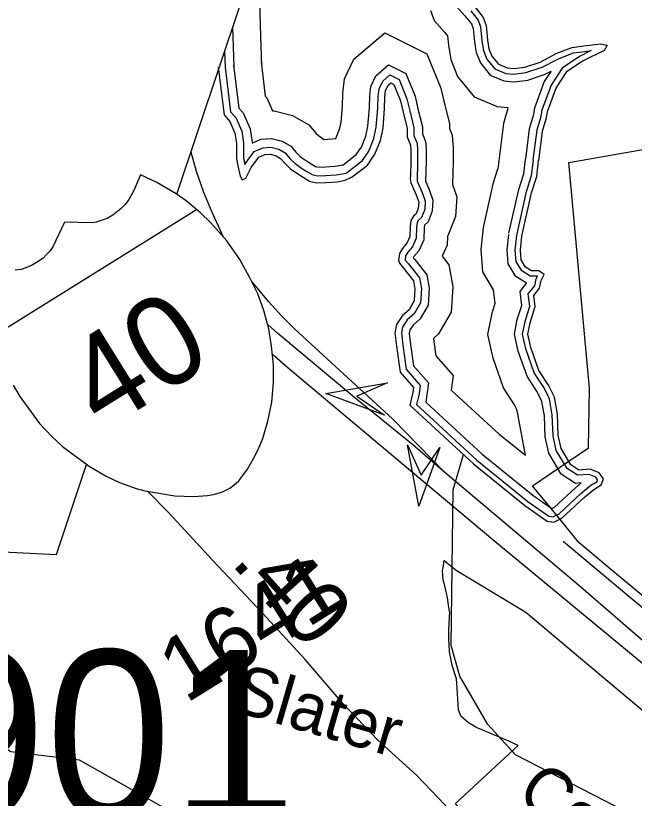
# Model space of a CAD drawing. Extents: x 2001466 to 31450019, y -30647475 to 847247.
# Drawn here: x 2050281 to 2052692, y 769731 to 772781 of the extents above; entities that cross this region are included whole.
import ezdxf

# ---------------------------------------------------------------- set-up
doc = ezdxf.new("R2010")
doc.units = 0
for name, color, linetype in [('Exist Boundary Political City Limit New', 7, 'Continuous'), ('Exist Boundary Political CountyLine', 7, 'Continuous'), ('Exist Hydrographic Buffer Line', 7, 'Continuous'), ('Exist Hydrographic Creek Single Shore', 7, 'Continuous'), ('Exist Hydrographic Lake Shore', 7, 'Continuous'), ('Exist Hydrographic Misc Water Feature', 7, 'Continuous'), ('Exist Road Non-System Type 51', 7, 'Continuous'), ('Exist Road Non-System Type 51 Label', 7, 'Continuous'), ('Exist Road Primary Interstate Divided Center Attributed', 7, 'Continuous'), ('Exist Road Primary Interstate Ramp 1 Lane Attributed', 7, 'Continuous'), ('Exist Road Primary Interstate Shield CELL', 7, 'Continuous'), ('Exist Road Primary Interstate Shield Number Label', 7, 'Continuous'), ('Exist Road Primary Interstate Structure Cantilever Sign Attributed CELL', 7, 'Continuous'), ('Exist Road Primary Interstate Structure Cantilever Sign Number Label', 7, 'Continuous'), ('Exist Road Primary Interstate Structure Ovrhead Sign Attributed CELL', 7, 'Continuous'), ('Exist Road Secondary Mileage Hundredths English Label', 7, 'Continuous'), ('Exist Road Secondary Type 51 Attributed', 7, 'Continuous'), ('Exist Road Secondary Type 51 Label', 7, 'Continuous'), ('Exist Road Secondary Type 51 Number Label', 7, 'Continuous'), ('Map Preparation Boundary City Limit Buffer Line', 7, 'Continuous')]:
    doc.layers.add(name, color=color, linetype=linetype)

msp = doc.modelspace()

# ---------------------------------------------------------------- linework, layer by layer
at = {"layer": 'Exist Boundary Political City Limit New'}
msp.add_lwpolyline([(2052850.2, 770414.8), (2052607.1, 770617.8), (2052474.8, 770727.8), (2052356.8, 770873.9), (2052317.2, 770921.7), (2052294.5, 770949.2), (2052513.2, 771096.7), (2052516.2, 771329.8), (2052510.4, 771399.1), (2052436.6, 772208.8), (2052650.4, 772246.1), (2052883.2, 772285.9)], dxfattribs=at)
at = {"layer": 'Exist Boundary Political CountyLine'}
for points in [[(2050909, 772084.9), (2052490.3, 776806.1), (2053255.4, 779070)], [(2050439.2, 770682), (2050556.2, 771031.4)], [(2027743, 770860.1), (2032512.5, 770820), (2036992.3, 770745.1), (2042490.6, 770640.9), (2045862.5, 770603.7), (2047082.9, 770803.2), (2048958.4, 770754.9), (2050439.2, 770682)]]:
    msp.add_lwpolyline(points, dxfattribs=at)
at = {"layer": 'Exist Hydrographic Buffer Line'}
for points in [[(2051259.3, 773130.7), (2051249.4, 773076.4), (2051234.2, 772939.8), (2051230.4, 772831.7), (2051234.4, 772701), (2051238.5, 772585.6)], [(2052000.4, 772814.9), (2052031.6, 772780.2), (2052056.7, 772748.2), (2052063.1, 772730.6), (2052068.3, 772678.5), (2052075.2, 772637.2), (2052091.6, 772596.2), (2052130.3, 772548.9), (2052183, 772526.9), (2052222.2, 772522.5), (2052275.9, 772529.7), (2052344.1, 772552.5), (2052367.9, 772564.9), (2052340.4, 772523.6), (2052302.8, 772420.2), (2052296.8, 772390.2), (2052282.1, 772340), (2052267.4, 772222.1)], [(2051896.9, 772801.1), (2051911, 772761.6), (2051953.4, 772714.5), (2051963.4, 772701.7), (2051967, 772665), (2051976.3, 772609.5), (2052002.6, 772543.8), (2052067.4, 772464.5), (2052157.2, 772427), (2052199.1, 772422.4), (2052197.6, 772414.7), (2052181.8, 772360.9), (2052159.7, 772184.2)], [(2052054.2, 772799.2), (2052082.8, 772762.7), (2052092.1, 772737.3), (2052097.6, 772682.3), (2052103.8, 772645.2), (2052117.3, 772611.4), (2052148.4, 772573.3), (2052190.5, 772555.8), (2052221.8, 772552.3), (2052269.2, 772558.6), (2052332.5, 772579.7), (2052398.4, 772614.1), (2052454.4, 772635.4), (2052497.4, 772640.8), (2052523, 772644.2), (2052477.8, 772621.6), (2052410.5, 772575.7), (2052366.9, 772510.2), (2052331.3, 772412.3), (2052325.5, 772383.1), (2052311.1, 772334), (2052296.6, 772218.3)], [(2051125.4, 772730.9), (2051126.4, 772697.5), (2051130.6, 772581.8)], [(2051528.1, 772301.8), (2051544.5, 772342.3), (2051549.3, 772365.1), (2051554, 772427.2), (2051555.6, 772477.5), (2051562.6, 772533.9), (2051598.7, 772611.2), (2051718.6, 772714), (2051883, 772631.8), (2051937.5, 772498.3), (2051950.2, 772442), (2051970.6, 772360.5), (2051970.6, 772340.8), (2051981.1, 772314.9), (2051985, 772264.1), (2051985, 772210.8), (2051982.7, 772122.3)], [(2051094.6, 772639), (2051096.7, 772580.5)], [(2051236.7, 772600.4), (2051253.3, 772467.1), (2051259, 772460.7), (2051281.2, 772409.8), (2051287.9, 772410.2), (2051360, 772392.2), (2051423, 772355.3), (2051451.4, 772321.9), (2051460.1, 772313.6), (2051473.2, 772304), (2051482.1, 772298.6), (2051528.1, 772301.8)], [(2051096.7, 772580.5), (2051118.4, 772406.1), (2051138.4, 772383.6), (2051161.5, 772330.7), (2051168, 772285.4), (2051168, 772226.4), (2051173.1, 772200.7), (2051173.2, 772200.5), (2051174.6, 772203.6), (2051210.6, 772250.8), (2051244.5, 772265.7), (2051275.1, 772267.7), (2051306.1, 772260), (2051330.8, 772245.5), (2051348.7, 772224.4), (2051369.5, 772204.8), (2051394.7, 772186.3), (2051415.2, 772174), (2051436.5, 772161.5), (2051456.4, 772156.2), (2051489.6, 772157.5), (2051529.6, 772160.2), (2051568.9, 772167.4)], [(2051129.9, 772587.1), (2051150.6, 772420.7), (2051167.2, 772402), (2051194.3, 772340), (2051201.7, 772287.8), (2051201.7, 772283.8), (2051236.4, 772298.9), (2051278.2, 772301.7), (2051319, 772291.5), (2051352.8, 772271.7), (2051373.2, 772247.6), (2051391.2, 772230.8), (2051413.4, 772214.4), (2051432.4, 772203), (2051449.6, 772192.9), (2051460.2, 772190.1), (2051487.8, 772191.2), (2051525.4, 772193.8), (2051556.4, 772199.4)], [(2051556.4, 772199.4), (2051607.9, 772239.6), (2051628, 772268.7), (2051645.3, 772311.4), (2051653.5, 772350.2), (2051658.9, 772421.6), (2051660.4, 772469.4), (2051664.8, 772504.5), (2051684.2, 772546.3), (2051734, 772588.9), (2051800.7, 772555.6), (2051837, 772466.7), (2051848.1, 772417.7), (2051865.6, 772347.6), (2051865.6, 772320.1), (2051877.7, 772290.5), (2051880, 772260.1), (2051880, 772212.2), (2051878, 772135.6)], [(2051568.9, 772167.4), (2051632.2, 772216.8), (2051657.1, 772253), (2051676.9, 772301.7), (2051686.1, 772345.5), (2051691.8, 772419.8), (2051693.2, 772466.8), (2051696.8, 772495.3), (2051711.1, 772525.9), (2051738.8, 772549.7), (2051774.9, 772531.7), (2051805.5, 772456.8), (2051816.1, 772410.1), (2051832.7, 772343.6), (2051832.7, 772313.7), (2051845.3, 772282.8), (2051847.1, 772258.8), (2051847.1, 772212.6), (2051845.1, 772136.4)], [(2052203.1, 771933.3), (2052241.2, 772103.4), (2052260.6, 772164.5), (2052267.3, 772221.7)], [(2052233.1, 771924.2), (2052271.4, 772095.2), (2052291.4, 772157.9), (2052298.4, 772218)], [(2052103.4, 771955.7), (2052142.5, 772130.1), (2052159.7, 772184.2)], [(2051845.1, 772136.4), (2051864.5, 772092), (2051876.7, 772057.3), (2051874.7, 772025), (2051862.3, 771994.2), (2051850.8, 771983.6), (2051845.2, 771974.1), (2051843.1, 771957.1), (2051841.5, 771914.3), (2051826.5, 771880.4), (2051808.3, 771859.2), (2051800.3, 771845.2), (2051799.6, 771840.5), (2051798.6, 771829.5), (2051799, 771827.7), (2051811.4, 771813.1), (2051854.6, 771758.6), (2051862.1, 771717.6), (2051858.6, 771662.2), (2051833.3, 771618.8), (2051806.7, 771595.2), (2051788.3, 771567.5), (2051784.1, 771544.4), (2051789.4, 771496.4), (2051802.8, 771402.9), (2051857.5, 771340.2), (2051852.9, 771307.4), (2051843.1, 771265.7)], [(2051878, 772135.6), (2051892.3, 772102.9), (2051906.8, 772061.5), (2051904.1, 772018.4), (2051887.5, 771976.8), (2051874.3, 771964.7), (2051874, 771964.3), (2051872.8, 771954.7), (2051871.1, 771907.4), (2051851.9, 771864.3), (2051832.7, 771841.9), (2051830.1, 771837.2), (2051834.5, 771832), (2051882.6, 771771.3), (2051892.1, 771719.3), (2051887.9, 771653.3), (2051856.7, 771599.7), (2051829.4, 771575.4), (2051816.5, 771556.1), (2051814.2, 771543.4), (2051819, 771500.1), (2051831.1, 771415.9), (2051889, 771349.5), (2051878.4, 771275.2)], [(2051982.7, 772122.3), (2051999.5, 772074.3), (2051994.8, 771998), (2051964.9, 771923.3), (2051963.4, 771921.9), (2051962.1, 771886.4), (2051942.9, 771843), (2051968.8, 771810.3), (2051984.3, 771724.7), (2051978.2, 771625.9), (2051928.6, 771540.9), (2051908.8, 771523.2), (2051910.1, 771511.7), (2051918, 771455.7), (2051985.8, 771378.2), (2051977.7, 771321.6)], [(2051977.7, 771321.6), (2052165, 771149.5), (2052267.5, 771068), (2052238.3, 771221.5), (2052234.1, 771246), (2052224.8, 771264.6), (2052182.1, 771330.4), (2052141.1, 771445.9), (2052120.5, 771538.4), (2052137.2, 771621.7), (2052149.6, 771660.9), (2052142.8, 771712.4), (2052101.1, 771782), (2052094.3, 771869.3), (2052103.4, 771955.7)], [(2051843.1, 771265.7), (2052078.3, 771049.4), (2052276.9, 770887.6), (2052358.8, 770830.2), (2052374.2, 770828.5), (2052398, 770839.3), (2052482.7, 770918.5), (2052522, 770951.7), (2052546.3, 770966.2), (2052548.6, 770972.5), (2052541.1, 770982.4), (2052515.9, 770993), (2052470.6, 770990), (2052429.2, 771016.4), (2052387.5, 771086.9), (2052374.8, 771143.9), (2052371.9, 771225.4), (2052361.1, 771287.7), (2052339.8, 771330.4), (2052301.5, 771389.3), (2052268.5, 771482.4), (2052255.7, 771539.9), (2052265.5, 771588.5), (2052284.7, 771649), (2052278.4, 771696.4), (2052303.8, 771728.3), (2052309.1, 771755.1), (2052314.2, 771765.2), (2052313.2, 771766), (2052285, 771766), (2052252.8, 771786.1), (2052230.6, 771823.2), (2052227.2, 771867.4), (2052233.1, 771924.2)], [(2051878.4, 771275.2), (2052098.6, 771072.8), (2052295.5, 770912.3), (2052369.7, 770860.3), (2052380.6, 770865.3), (2052462.2, 770941.5), (2052484, 770959.9), (2052462.6, 770958.5), (2052406.4, 770994.3), (2052358.4, 771075.5), (2052344.1, 771140), (2052341.2, 771222.2), (2052331.5, 771278), (2052313, 771315), (2052273.6, 771375.6), (2052238.8, 771473.9), (2052224.2, 771539.5), (2052235.5, 771596.3), (2052253.2, 771651.8), (2052246, 771705.4), (2052271.9, 771737.8), (2052230.2, 771763.8), (2052200.4, 771813.6), (2052196.2, 771867.8), (2052202.5, 771927.4)]]:
    msp.add_lwpolyline(points, dxfattribs=at)
at = {"layer": 'Exist Hydrographic Creek Single Shore'}
msp.add_lwpolyline([(2053120, 769186.5), (2052771.1, 769493.3), (2052619.9, 769699.8), (2052228.1, 769901.4), (2052120, 770018.5), (2052010.9, 770207.7), (2051978.1, 770326.5), (2051985.1, 770933.3), (2052025.9, 771070.3)], dxfattribs=at)
at = {"layer": 'Exist Hydrographic Lake Shore'}
for points in [[(2052070.9, 772813.3), (2052102.2, 772773.4), (2052113.5, 772742.1), (2052119.2, 772685.2), (2052124.9, 772651.1), (2052136.3, 772622.6), (2052161.9, 772591.3), (2052196, 772577.1), (2052221.6, 772574.3), (2052264.3, 772579.9), (2052324, 772599.9), (2052389.4, 772634), (2052449.1, 772656.8), (2052494.6, 772662.5), (2052560, 772671), (2052585.6, 772665.3), (2052574.2, 772645.4), (2052488.9, 772602.7), (2052426.4, 772560), (2052386.5, 772500.3), (2052352.4, 772406.4), (2052346.7, 772377.9), (2052332.5, 772329.5), (2052318.3, 772215.7)], [(2051069.6, 772579.6), (2051092.6, 772394.4), (2051115.4, 772368.8), (2051135.3, 772323.3), (2051141, 772283.4), (2051141, 772223.7), (2051146.7, 772195.2), (2051155.2, 772155.4), (2051163.7, 772141.2), (2051178, 772146.9), (2051197.9, 772189.5), (2051227.9, 772228.9), (2051251, 772239), (2051272.7, 772240.5), (2051295.8, 772234.7), (2051313.2, 772224.5), (2051329.1, 772205.7), (2051352.2, 772184), (2051379.7, 772163.8), (2051401.4, 772150.7), (2051426, 772136.3), (2051453.5, 772129), (2051491.1, 772130.5), (2051533, 772133.4), (2051564.8, 772139.2), (2051592.3, 772152.2)], [(2051592.3, 772152.2), (2051651.6, 772198.5), (2051680.5, 772240.5), (2051702.2, 772294), (2051712.3, 772341.8), (2051718.1, 772418.4), (2051719.5, 772464.8), (2051722.4, 772487.9), (2051732.6, 772509.6), (2051742.7, 772518.3), (2051754.2, 772512.5), (2051780.3, 772448.8), (2051790.4, 772404), (2051806.3, 772340.3), (2051806.3, 772308.5), (2051819.3, 772276.6), (2051820.8, 772257.8), (2051820.8, 772213), (2051819.3, 772158), (2051817.9, 772145)], [(2052253.2, 771922.1), (2052290.8, 772090), (2052311, 772153.6), (2052318.3, 772215.7)], [(2051817.9, 772145), (2051820.8, 772129), (2051841, 772082.7), (2051851.1, 772053.8), (2051849.7, 772030.6), (2051841, 772008.9), (2051830.9, 771999.7), (2051820.8, 771982.3), (2051817.9, 771959.2), (2051816.4, 771920.1), (2051804.9, 771894), (2051787.5, 771873.8), (2051775.9, 771853.5), (2051774.5, 771843.4), (2051773, 771827.5), (2051775.9, 771815.9), (2051791.8, 771797.1), (2051830.9, 771747.9), (2051836.7, 771716.1), (2051833.8, 771669.8), (2051813.5, 771635), (2051787.5, 771611.9), (2051764.4, 771577.1), (2051758.6, 771545.3), (2051764.4, 771493.2), (2051778.8, 771391.9), (2051830.9, 771332.3), (2051828, 771312), (2051816.4, 771262.8)], [(2051816.4, 771262.8), (2052065.2, 771034.2), (2052264.7, 770871.6), (2052351.5, 770810.8), (2052377.5, 770807.9), (2052409.3, 770822.4), (2052496.1, 770903.4), (2052533.7, 770935.2), (2052562.6, 770952.6), (2052571.3, 770975.8), (2052554, 770998.9), (2052519.3, 771013.4), (2052475.9, 771010.5), (2052444.1, 771030.7), (2052406.5, 771094.4), (2052394.9, 771146.5), (2052392, 771227.5), (2052380.4, 771294.1), (2052357.3, 771340.4), (2052319.7, 771398.3), (2052287.9, 771488), (2052276.3, 771540.1), (2052285, 771583.5), (2052305.2, 771647.2), (2052299.4, 771690.6), (2052322.6, 771719.5), (2052328.4, 771748.5), (2052339.9, 771771.6), (2052319.7, 771786.1), (2052290.8, 771786.1), (2052267.6, 771800.6), (2052250.3, 771829.5), (2052247.4, 771867.1), (2052253.2, 771922.1)]]:
    msp.add_lwpolyline(points, dxfattribs=at)
at = {"layer": 'Exist Hydrographic Misc Water Feature'}
msp.add_lwpolyline([(2050854, 769696.6), (2050529, 769880.5), (2050262.1, 769912.1), (2049995.1, 770078.4), (2049837, 770111.1), (2049728.1, 770179), (2049378.1, 770212.4), (2049278, 770335.9), (2049086.1, 770428.4), (2048953, 770545.9), (2048822.1, 770591.7)], dxfattribs=at)
at = {"layer": 'Exist Road Non-System Type 51'}
msp.add_lwpolyline([(2053591.7, 769901.3), (2053519.6, 769832.1), (2053476.4, 769841.6), (2053460.6, 769852), (2053393.8, 769909.3), (2053287.7, 769999.5), (2053044, 770210.5), (2052764.6, 770438.2), (2052534.5, 770630.9), (2052414.6, 770731.4)], dxfattribs=at)
at = {"layer": 'Exist Road Primary Interstate Divided Center Attributed'}
for points in [[(2051952.8, 771000.9), (2051828.3, 771108.4), (2051602.6, 771292.1), (2051302.2, 771542.1), (2051263, 771576.8)], [(2051280.5, 771463.7), (2051342.7, 771408.9), (2051859.4, 770974.5), (2052148.1, 770733.1), (2052822.2, 770176.2), (2053110.3, 769937.8), (2053522.9, 769588)], [(2053264.1, 769886.9), (2053068.4, 770048.1), (2052473.4, 770561.8), (2051952.8, 771000.9)]]:
    msp.add_lwpolyline(points, dxfattribs=at)
at = {"layer": 'Exist Road Primary Interstate Ramp 1 Lane Attributed'}
for points in [[(2051091.1, 771917.2), (2051043.5, 772020.8), (2051013.4, 772091.9), (2050984.9, 772173.6), (2050964, 772248.9)], [(2051952.8, 771000.9), (2051748.9, 771209.6), (2051479.2, 771457.5), (2051365.9, 771561.7), (2051316.8, 771610.7), (2051267.8, 771665.8), (2051200.3, 771745.3)]]:
    msp.add_lwpolyline(points, dxfattribs=at)
at = {"layer": 'Exist Road Primary Interstate Shield CELL'}
msp.add_line((2050196.5, 771534.2), (2050985.1, 772025.4), dxfattribs=at)
msp.add_lwpolyline([(2050270.6, 771341.4), (2050296.7, 771296.8), (2050372.9, 771192.3), (2050421.2, 771141.4), (2050462.9, 771101.9), (2050566.9, 771025.2), (2050632.9, 770987.1), (2050684.6, 770962.3), (2050749.9, 770939.1), (2050783.5, 770929.4), (2050901, 770910.3), (2050973.4, 770907.2), (2051027.6, 770910.6), (2051051.2, 770915.2), (2051086.2, 770925.5), (2051115.6, 770939.5), (2051130.7, 770951), (2051149.7, 770968.7), (2051166.5, 770988.7), (2051183.8, 771014.2), (2051207, 771055.9), (2051225.1, 771090.2), (2051244.2, 771132.7), (2051263.4, 771200.6), (2051278.6, 771274.7), (2051284.8, 771351.7), (2051285.2, 771420.3), (2051277.4, 771493.5), (2051267.5, 771560.2), (2051248.3, 771631.5), (2051224, 771697.1), (2051192.4, 771761.4), (2051154.5, 771831.1), (2051102.9, 771903.9), (2051041.6, 771973.1), (2050999.2, 772013.5), (2050944.6, 772059.5), (2050906.4, 772086.7), (2050830.4, 772130), (2050767.3, 772160.4), (2050741.3, 772099), (2050721.2, 772064.3), (2050707.9, 772044.5), (2050691.3, 772029), (2050659.1, 772003.1), (2050636.6, 771990.5), (2050613.5, 771982.4), (2050594, 771975.5), (2050575.7, 771973.6), (2050470.4, 771975.4), (2050425.4, 771880), (2050414.2, 771863), (2050400.1, 771849.6), (2050387.3, 771835.6), (2050362.4, 771818.3), (2050342.4, 771806.7), (2050320, 771797.7), (2050302, 771791.2), (2050278.7, 771788.7)], dxfattribs=at)
at = {"layer": 'Exist Road Primary Interstate Structure Cantilever Sign Attributed CELL'}
msp.add_lwpolyline([(2051933.5, 771098.6), (2051851.2, 770869.1), (2051807.7, 771109), (2051861.2, 770990.6)], close=True, dxfattribs=at)
at = {"layer": 'Exist Road Primary Interstate Structure Ovrhead Sign Attributed CELL'}
msp.add_lwpolyline([(2051717.9, 771224.4), (2051489.3, 771309.1), (2051729.7, 771350), (2051610.7, 771297.8)], close=True, dxfattribs=at)
at = {"layer": 'Exist Road Secondary Type 51 Attributed'}
msp.add_lwpolyline([(2052648, 768536.4), (2052493.5, 768795.6), (2052270.6, 769216), (2052083.9, 769549.4), (2052041.3, 769610.6), (2051952.8, 769705.6), (2051843.3, 769819.9), (2051692.1, 769958.4), (2051556.9, 770100.1), (2051408.4, 770272.5), (2051243.4, 770451.2), (2051047.1, 770659), (2050879.3, 770841.8), (2050794.4, 770927.6)], dxfattribs=at)
at = {"layer": 'Map Preparation Boundary City Limit Buffer Line'}
for points in [[(2052850.2, 770414.8), (2052607.1, 770617.8), (2052474.8, 770727.8), (2052356.8, 770873.9), (2052317.2, 770921.7), (2052294.5, 770949.2), (2052513.2, 771096.7), (2052516.2, 771329.8), (2052510.4, 771399.1), (2052436.6, 772208.8), (2052650.4, 772246.1), (2052883.2, 772285.9)], [(2052202, 769954.3), (2052178.1, 769964.4), (2052092.2, 770000.9), (2052084.5, 770004.1), (2052074.1, 770008.6), (2052045, 770025.6), (2052017, 770049.8), (2052013.1, 770059.9), (2052006.8, 770076.2), (2051999.2, 770179.9), (2051998, 770197.1), (2051996.9, 770200.7), (2051981, 770249.1), (2051971.5, 770302.5), (2051969.5, 770332.2), (2051968.5, 770348.4), (2051969, 770378.2), (2051969.8, 770419), (2051970.6, 770430.8), (2051970.9, 770433), (2051971.5, 770440.9), (2051972.5, 770454.6), (2051970.5, 770466.9), (2051967.5, 770484.6), (2051964.4, 770503.5), (2051961.6, 770519.9), (2051958.9, 770536.1), (2051952.9, 770559.9), (2051947, 770583), (2051944.6, 770618.5), (2051946.2, 770629.1), (2051950.8, 770658.1), (2051958.2, 770651.9), (2051996.6, 770620.1), (2052065.8, 770578.9), (2052268.2, 770456.9), (2052588.9, 770188), (2052813, 770000)], [(2052060.2, 769631.5), (2052052.9, 769641.1), (2052045.5, 769650.7), (2052037.9, 769660.2), (2052030.2, 769669.6), (2052022.5, 769678.9), (2052014.6, 769688.2), (2052006.6, 769697.4), (2051998.6, 769706.5), (2051994.9, 769710.7), (2052222.1, 769921.2), (2052223.8, 769922.7), (2052239.4, 769937.1), (2052202, 769954.3)]]:
    msp.add_lwpolyline(points, dxfattribs=at)

# ---------------------------------------------------------------- texts
at = {"layer": 'Exist Road Non-System Type 51 Label'}
msp.add_text('Copley', height=190, rotation=324.9074, dxfattribs=at).set_placement((2052225.2, 769730.2))
at = {"layer": 'Exist Road Primary Interstate Shield Number Label'}
msp.add_text('40', height=350, rotation=31.918, dxfattribs=at).set_placement((2050619.5, 771157.7))
at = {"layer": 'Exist Road Primary Interstate Structure Cantilever Sign Number Label'}
msp.add_text('L901', height=656.17, dxfattribs=at).set_placement((2049422.8, 769652.9))
at = {"layer": 'Exist Road Secondary Mileage Hundredths English Label'}
msp.add_text('.40', height=250, rotation=311.8662, dxfattribs=at).set_placement((2051115.2, 770647.7))
at = {"layer": 'Exist Road Secondary Type 51 Label'}
msp.add_text('Slater', height=190, rotation=343.7842, dxfattribs=at).set_placement((2051115.9, 770075.8))
at = {"layer": 'Exist Road Secondary Type 51 Number Label'}
msp.add_text('1641', height=250, rotation=31.918, dxfattribs=at).set_placement((2050943.5, 770098.4))

doc.saveas('drawing.dxf')
